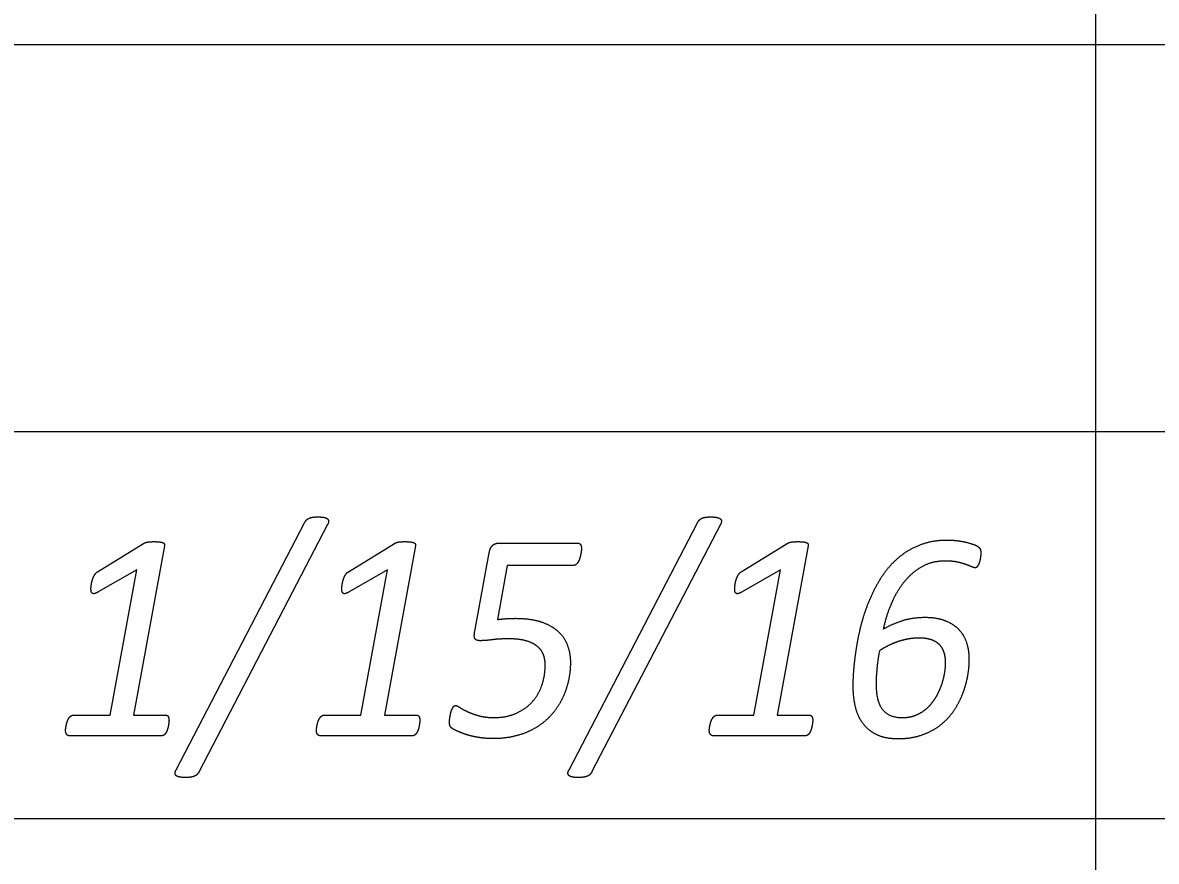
# Model space of a CAD drawing. Extents: x -14196 to 143, y -6096 to 28.
# Drawn here: x 82.401 to 83.134, y -5.856 to -5.315 of the extents above; entities that cross this region are included whole.
import ezdxf

# ---------------------------------------------------------------- set-up
doc = ezdxf.new("R2010")
doc.units = 0
doc.layers.add('RS_Raster1', color=7, linetype='Continuous')
doc.layers.add('SH_Text', color=7, linetype='Continuous')

msp = doc.modelspace()

# ---------------------------------------------------------------- linework, layer by layer
at = {"layer": 'RS_Raster1'}
for p, q in [((83.09453, -8.32886), (83.09453, -4.30794)), ((81.09453, -5.32886), (94.54453, -5.32886)), ((81.09453, -5.57886), (94.54453, -5.57886)), ((81.09453, -5.82886), (94.54453, -5.82886))]:
    msp.add_line(p, q, dxfattribs=at)
at = {"layer": 'SH_Text'}
for p, q in [((82.50038, -5.7973), (82.58331, -5.63783)), ((82.59821, -5.63898), (82.51517, -5.79845)), ((82.75424, -5.7973), (82.83717, -5.63783)), ((82.85207, -5.63898), (82.76904, -5.79845)), ((82.44954, -5.66942), (82.47929, -5.6511)), ((82.61162, -5.66942), (82.64137, -5.6511)), ((82.70901, -5.65089), (82.75975, -5.65089)), ((82.86549, -5.66942), (82.89524, -5.6511)), ((82.69327, -5.70784), (82.70263, -5.65714)), ((82.75511, -5.72794), (82.75511, -5.72794)), ((82.99731, -5.72801), (82.99731, -5.72801)), ((83.01286, -5.72593), (83.01286, -5.72593)), ((82.49573, -5.7655), (82.49573, -5.7655)), ((82.65781, -5.7655), (82.65781, -5.7655)), ((82.91168, -5.7655), (82.91168, -5.7655)), ((82.49114, -5.7753), (82.43127, -5.7753)), ((82.65322, -5.7753), (82.59334, -5.7753)), ((82.90708, -5.7753), (82.84721, -5.7753))]:
    msp.add_line(p, q, dxfattribs=at)
for points in [[(82.49284, -5.65264), (82.47284, -5.76204), (82.49352, -5.76204)], [(82.65492, -5.65264), (82.63492, -5.76204), (82.6556, -5.76204)], [(82.90878, -5.65264), (82.88879, -5.76204), (82.90947, -5.76204)], [(82.43376, -5.76204), (82.45763, -5.76204), (82.47487, -5.66826), (82.45005, -5.68246)], [(82.59584, -5.76204), (82.61971, -5.76204), (82.63695, -5.66826), (82.61213, -5.68246)], [(82.75709, -5.66533), (82.7143, -5.66533), (82.70794, -5.70025)], [(82.8497, -5.76204), (82.87357, -5.76204), (82.89081, -5.66826), (82.86599, -5.68246)]]:
    msp.add_lwpolyline(points, dxfattribs=at)
for points in [[(82.58331, -5.63783), (82.58393, -5.63658), (82.58468, -5.63586)], [(82.58468, -5.63586), (82.58543, -5.63514), (82.58644, -5.63471)], [(82.58644, -5.63471), (82.58746, -5.63427), (82.58887, -5.63413)], [(82.58887, -5.63413), (82.59028, -5.63399), (82.59214, -5.63399)], [(82.59214, -5.63399), (82.59446, -5.63399), (82.59598, -5.63432)], [(82.59598, -5.63432), (82.5975, -5.63466), (82.59816, -5.63524)], [(82.59816, -5.63524), (82.59883, -5.63581), (82.59883, -5.63677)], [(82.59883, -5.63677), (82.59883, -5.63774), (82.59821, -5.63898)], [(82.83717, -5.63783), (82.83779, -5.63658), (82.83854, -5.63586)], [(82.83854, -5.63586), (82.83929, -5.63514), (82.84031, -5.63471)], [(82.84031, -5.63471), (82.84132, -5.63427), (82.84274, -5.63413)], [(82.84274, -5.63413), (82.84415, -5.63399), (82.846, -5.63399)], [(82.846, -5.63399), (82.84832, -5.63399), (82.84984, -5.63432)], [(82.84984, -5.63432), (82.85136, -5.63466), (82.85203, -5.63524)], [(82.85203, -5.63524), (82.85269, -5.63581), (82.85269, -5.63677)], [(82.85269, -5.63677), (82.85269, -5.63774), (82.85207, -5.63898)], [(82.47929, -5.6511), (82.47974, -5.65081), (82.48031, -5.65062)], [(82.48031, -5.65062), (82.48089, -5.65043), (82.48169, -5.65024)], [(82.48169, -5.65024), (82.48249, -5.65004), (82.4836, -5.65)], [(82.4836, -5.65), (82.48471, -5.64995), (82.48622, -5.64995)], [(82.48622, -5.64995), (82.48842, -5.64995), (82.48979, -5.65014)], [(82.48979, -5.65014), (82.49116, -5.65033), (82.49191, -5.65067)], [(82.49191, -5.65067), (82.49266, -5.65101), (82.49279, -5.65154)], [(82.49279, -5.65154), (82.49293, -5.65207), (82.49284, -5.65264)], [(82.64137, -5.6511), (82.64182, -5.65081), (82.64239, -5.65062)], [(82.64239, -5.65062), (82.64297, -5.65043), (82.64377, -5.65024)], [(82.64377, -5.65024), (82.64457, -5.65004), (82.64568, -5.65)], [(82.64568, -5.65), (82.64679, -5.64995), (82.6483, -5.64995)], [(82.6483, -5.64995), (82.6505, -5.64995), (82.65187, -5.65014)], [(82.65187, -5.65014), (82.65324, -5.65033), (82.65399, -5.65067)], [(82.65399, -5.65067), (82.65474, -5.65101), (82.65487, -5.65154)], [(82.65487, -5.65154), (82.65501, -5.65207), (82.65492, -5.65264)], [(82.70263, -5.65714), (82.70316, -5.65397), (82.7048, -5.65243)], [(82.7048, -5.65243), (82.70644, -5.65089), (82.70901, -5.65089)], [(82.75975, -5.65089), (82.76099, -5.65089), (82.76161, -5.65175)], [(82.76161, -5.65175), (82.76223, -5.65262), (82.76223, -5.65445)], [(82.76223, -5.65445), (82.76223, -5.65512), (82.7621, -5.65618)], [(82.89524, -5.6511), (82.89568, -5.65081), (82.89626, -5.65062)], [(82.89626, -5.65062), (82.89683, -5.65043), (82.89763, -5.65024)], [(82.89763, -5.65024), (82.89843, -5.65004), (82.89954, -5.65)], [(82.89954, -5.65), (82.90065, -5.64995), (82.90216, -5.64995)], [(82.90216, -5.64995), (82.90437, -5.64995), (82.90574, -5.65014)], [(82.90574, -5.65014), (82.9071, -5.65033), (82.90785, -5.65067)], [(82.90785, -5.65067), (82.9086, -5.65101), (82.90874, -5.65154)], [(82.90874, -5.65154), (82.90887, -5.65207), (82.90878, -5.65264)], [(82.98045, -5.65235), (82.97244, -5.65557), (82.9663, -5.66101)], [(82.99845, -5.64913), (82.98845, -5.64913), (82.98045, -5.65235)], [(83.00887, -5.65009), (83.00421, -5.64913), (82.99845, -5.64913)], [(83.01689, -5.65239), (83.01352, -5.65105), (83.00887, -5.65009)], [(83.01977, -5.65436), (83.01902, -5.65336), (83.01689, -5.65239)], [(83.02052, -5.6571), (83.02052, -5.65537), (83.01977, -5.65436)], [(82.76104, -5.66095), (82.76064, -5.66215), (82.76011, -5.66311)], [(82.7617, -5.65849), (82.76143, -5.65974), (82.76104, -5.66095)], [(82.7621, -5.65618), (82.76197, -5.65724), (82.7617, -5.65849)], [(82.9663, -5.66101), (82.96015, -5.66645), (82.95564, -5.67361)], [(82.98245, -5.66594), (82.98899, -5.66227), (82.9973, -5.66227)], [(82.9973, -5.66227), (83.00164, -5.66227), (83.00487, -5.66295)], [(83.01967, -5.66277), (83.01999, -5.66172), (83.02017, -5.66066)], [(83.02017, -5.66066), (83.02034, -5.6596), (83.02043, -5.65869)], [(83.02043, -5.65869), (83.02052, -5.65778), (83.02052, -5.6571)], [(82.44751, -5.67162), (82.44831, -5.67018), (82.44954, -5.66942)], [(82.60959, -5.67162), (82.61039, -5.67018), (82.61162, -5.66942)], [(82.75882, -5.6647), (82.75807, -5.66533), (82.75709, -5.66533)], [(82.76011, -5.66311), (82.75958, -5.66407), (82.75882, -5.6647)], [(82.86346, -5.67162), (82.86425, -5.67018), (82.86549, -5.66942)], [(82.971, -5.67567), (82.9759, -5.6696), (82.98245, -5.66594)], [(83.00487, -5.66295), (83.0081, -5.66363), (83.0104, -5.66444)], [(83.0104, -5.66444), (83.0127, -5.66526), (83.01415, -5.66594)], [(83.01415, -5.66594), (83.01561, -5.66662), (83.01659, -5.66662)], [(83.01659, -5.66662), (83.01739, -5.66662), (83.01797, -5.66609)], [(83.01797, -5.66609), (83.01856, -5.66556), (83.01896, -5.6647)], [(83.01896, -5.6647), (83.01936, -5.66383), (83.01967, -5.66277)], [(82.44553, -5.67781), (82.44575, -5.67623), (82.44623, -5.67465)], [(82.44623, -5.67465), (82.44672, -5.67306), (82.44751, -5.67162)], [(82.60761, -5.67781), (82.60783, -5.67623), (82.60831, -5.67465)], [(82.60831, -5.67465), (82.6088, -5.67306), (82.60959, -5.67162)], [(82.86147, -5.67781), (82.86169, -5.67623), (82.86218, -5.67465)], [(82.86218, -5.67465), (82.86266, -5.67306), (82.86346, -5.67162)], [(82.95564, -5.67361), (82.95113, -5.68078), (82.9479, -5.68862)], [(82.96268, -5.68969), (82.96609, -5.68174), (82.971, -5.67567)], [(82.44531, -5.68045), (82.44531, -5.67939), (82.44553, -5.67781)], [(82.44553, -5.68237), (82.44531, -5.6816), (82.44531, -5.68045)], [(82.44632, -5.68342), (82.44575, -5.68313), (82.44553, -5.68237)], [(82.44777, -5.68347), (82.44689, -5.68371), (82.44632, -5.68342)], [(82.45005, -5.68246), (82.44864, -5.68323), (82.44777, -5.68347)], [(82.60739, -5.68045), (82.60739, -5.67939), (82.60761, -5.67781)], [(82.60761, -5.68237), (82.60739, -5.6816), (82.60739, -5.68045)], [(82.6084, -5.68342), (82.60783, -5.68313), (82.60761, -5.68237)], [(82.60984, -5.68347), (82.60897, -5.68371), (82.6084, -5.68342)], [(82.61213, -5.68246), (82.61072, -5.68323), (82.60984, -5.68347)], [(82.86125, -5.68045), (82.86125, -5.67939), (82.86147, -5.67781)], [(82.86147, -5.68237), (82.86125, -5.6816), (82.86125, -5.68045)], [(82.86226, -5.68342), (82.86169, -5.68313), (82.86147, -5.68237)], [(82.86371, -5.68347), (82.86283, -5.68371), (82.86226, -5.68342)], [(82.86599, -5.68246), (82.86459, -5.68323), (82.86371, -5.68347)], [(82.9479, -5.68862), (82.94467, -5.69646), (82.94268, -5.70449)], [(82.95742, -5.70641), (82.95928, -5.69764), (82.96268, -5.68969)], [(82.70794, -5.70025), (82.71104, -5.69986), (82.71365, -5.69967)], [(82.71365, -5.69967), (82.71626, -5.69948), (82.71954, -5.69948)], [(82.71954, -5.69948), (82.72927, -5.69948), (82.73604, -5.70174)], [(82.73604, -5.70174), (82.74281, -5.704), (82.74705, -5.70785)], [(82.94268, -5.70449), (82.94069, -5.71253), (82.93958, -5.71989)], [(82.96922, -5.70122), (82.96255, -5.70343), (82.95742, -5.70641)], [(82.98428, -5.69901), (82.97589, -5.69901), (82.96922, -5.70122)], [(82.99737, -5.70113), (82.992, -5.69901), (82.98428, -5.69901)], [(83.0062, -5.70685), (83.00274, -5.70324), (82.99737, -5.70113)], [(82.69344, -5.71266), (82.69265, -5.71141), (82.69327, -5.70784)], [(82.69662, -5.71392), (82.69424, -5.71392), (82.69344, -5.71266)], [(82.70445, -5.71333), (82.70007, -5.71392), (82.69662, -5.71392)], [(82.7152, -5.71274), (82.70883, -5.71274), (82.70445, -5.71333)], [(82.72652, -5.71404), (82.72201, -5.71274), (82.7152, -5.71274)], [(82.74705, -5.70785), (82.7513, -5.71169), (82.7532, -5.71693)], [(82.96696, -5.71431), (82.97023, -5.7132), (82.97364, -5.71262)], [(82.97364, -5.71262), (82.97704, -5.71204), (82.98031, -5.71204)], [(82.98031, -5.71204), (82.98485, -5.71204), (82.98814, -5.71315)], [(82.98814, -5.71315), (82.99143, -5.71425), (82.99344, -5.71637)], [(83.01126, -5.71536), (83.00966, -5.71045), (83.0062, -5.70685)], [(82.73381, -5.71765), (82.73102, -5.71534), (82.72652, -5.71404)], [(82.7377, -5.72304), (82.73659, -5.71996), (82.73381, -5.71765)], [(82.7532, -5.71693), (82.75511, -5.72217), (82.75511, -5.72794)], [(82.93958, -5.71989), (82.93848, -5.72725), (82.93804, -5.73321)], [(82.95331, -5.73218), (82.95379, -5.7268), (82.95503, -5.72016)], [(82.95503, -5.72016), (82.95768, -5.71842), (82.96069, -5.71692)], [(82.96069, -5.71692), (82.96369, -5.71542), (82.96696, -5.71431)], [(82.99344, -5.71637), (82.99544, -5.71848), (82.99637, -5.72147)], [(83.01286, -5.72593), (83.01286, -5.72026), (83.01126, -5.71536)], [(82.7388, -5.72948), (82.7388, -5.72612), (82.7377, -5.72304)], [(82.75511, -5.72794), (82.75511, -5.7341), (82.75373, -5.74016)], [(82.99637, -5.72147), (82.99731, -5.72445), (82.99731, -5.72801)], [(82.99731, -5.72801), (82.99731, -5.73176), (82.99655, -5.73585)], [(83.01175, -5.73713), (83.01286, -5.73122), (83.01286, -5.72593)], [(82.73677, -5.74243), (82.7388, -5.73632), (82.7388, -5.72948)], [(82.93804, -5.73321), (82.93759, -5.73918), (82.93759, -5.74293)], [(82.95282, -5.74189), (82.95282, -5.73757), (82.95331, -5.73218)], [(82.73062, -5.75321), (82.73473, -5.74854), (82.73677, -5.74243)], [(82.75373, -5.74016), (82.75236, -5.74622), (82.74966, -5.7517)], [(82.93759, -5.74293), (82.93759, -5.75043), (82.93914, -5.75673)], [(82.9571, -5.75876), (82.95282, -5.75371), (82.95282, -5.74189)], [(82.99655, -5.73585), (82.9958, -5.73994), (82.99429, -5.74393)], [(83.00838, -5.74872), (83.01064, -5.74305), (83.01175, -5.73713)], [(82.99429, -5.74393), (82.99278, -5.74792), (82.99051, -5.75153)], [(83.00257, -5.75954), (83.00612, -5.75439), (83.00838, -5.74872)], [(82.6786, -5.75823), (82.67903, -5.75717), (82.67961, -5.75649)], [(82.67961, -5.75649), (82.68018, -5.75582), (82.68096, -5.75582)], [(82.68096, -5.75582), (82.68185, -5.75582), (82.68362, -5.75703)], [(82.68362, -5.75703), (82.68539, -5.75824), (82.68835, -5.75964)], [(82.72027, -5.76072), (82.72651, -5.75788), (82.73062, -5.75321)], [(82.74966, -5.7517), (82.74697, -5.75718), (82.74281, -5.76184)], [(82.93914, -5.75673), (82.94069, -5.76304), (82.94422, -5.76756)], [(82.99051, -5.75153), (82.98825, -5.75514), (82.98514, -5.75788)], [(82.43, -5.76617), (82.4304, -5.76502), (82.43093, -5.76415)], [(82.43093, -5.76415), (82.43146, -5.76329), (82.43217, -5.76266)], [(82.43217, -5.76266), (82.43287, -5.76204), (82.43376, -5.76204)], [(82.49352, -5.76204), (82.49476, -5.76204), (82.49525, -5.76295)], [(82.49525, -5.76295), (82.49573, -5.76387), (82.49573, -5.7655)], [(82.59208, -5.76617), (82.59248, -5.76502), (82.59301, -5.76415)], [(82.59301, -5.76415), (82.59354, -5.76329), (82.59425, -5.76266)], [(82.59425, -5.76266), (82.59495, -5.76204), (82.59584, -5.76204)], [(82.6556, -5.76204), (82.65684, -5.76204), (82.65733, -5.76295)], [(82.65733, -5.76295), (82.65781, -5.76387), (82.65781, -5.7655)], [(82.67702, -5.76512), (82.6771, -5.76411), (82.67732, -5.76291)], [(82.67732, -5.76291), (82.67754, -5.7617), (82.67785, -5.7605)], [(82.67785, -5.7605), (82.67816, -5.75929), (82.6786, -5.75823)], [(82.68835, -5.75964), (82.69131, -5.76105), (82.6956, -5.76231)], [(82.6956, -5.76231), (82.69989, -5.76356), (82.70582, -5.76356)], [(82.70582, -5.76356), (82.71404, -5.76356), (82.72027, -5.76072)], [(82.74281, -5.76184), (82.73865, -5.76651), (82.73307, -5.76992)], [(82.84594, -5.76617), (82.84634, -5.76502), (82.84687, -5.76415)], [(82.84687, -5.76415), (82.8474, -5.76329), (82.84811, -5.76266)], [(82.84811, -5.76266), (82.84882, -5.76204), (82.8497, -5.76204)], [(82.90947, -5.76204), (82.91071, -5.76204), (82.91119, -5.76295)], [(82.91119, -5.76295), (82.91168, -5.76387), (82.91168, -5.7655)], [(82.96951, -5.7638), (82.96139, -5.7638), (82.9571, -5.75876)], [(82.97812, -5.76221), (82.97422, -5.7638), (82.96951, -5.7638)], [(82.98514, -5.75788), (82.98203, -5.76062), (82.97812, -5.76221)], [(82.99389, -5.76862), (82.99903, -5.76468), (83.00257, -5.75954)], [(82.42889, -5.77175), (82.42889, -5.77127), (82.42903, -5.77035)], [(82.42955, -5.77434), (82.42889, -5.77338), (82.42889, -5.77175)], [(82.42903, -5.77035), (82.42916, -5.76944), (82.42938, -5.76838)], [(82.42938, -5.76838), (82.4296, -5.76732), (82.43, -5.76617)], [(82.49467, -5.77136), (82.49432, -5.77242), (82.49379, -5.77333)], [(82.49525, -5.7692), (82.49503, -5.7703), (82.49467, -5.77136)], [(82.4956, -5.76708), (82.49547, -5.76809), (82.49525, -5.7692)], [(82.49573, -5.7655), (82.49573, -5.76608), (82.4956, -5.76708)], [(82.59097, -5.77175), (82.59097, -5.77127), (82.59111, -5.77035)], [(82.59163, -5.77434), (82.59097, -5.77338), (82.59097, -5.77175)], [(82.59111, -5.77035), (82.59124, -5.76944), (82.59146, -5.76838)], [(82.59146, -5.76838), (82.59168, -5.76732), (82.59208, -5.76617)], [(82.65675, -5.77136), (82.6564, -5.77242), (82.65587, -5.77333)], [(82.65733, -5.7692), (82.65711, -5.7703), (82.65675, -5.77136)], [(82.65768, -5.76708), (82.65755, -5.76809), (82.65733, -5.7692)], [(82.65781, -5.7655), (82.65781, -5.76608), (82.65768, -5.76708)], [(82.67693, -5.76672), (82.67693, -5.76614), (82.67702, -5.76512)], [(82.67749, -5.76927), (82.67693, -5.76826), (82.67693, -5.76672)], [(82.67928, -5.77096), (82.67806, -5.77028), (82.67749, -5.76927)], [(82.68419, -5.77326), (82.6814, -5.77211), (82.67928, -5.77096)], [(82.73307, -5.76992), (82.7275, -5.77333), (82.72047, -5.77526)], [(82.84484, -5.77175), (82.84484, -5.77127), (82.84497, -5.77035)], [(82.8455, -5.77434), (82.84484, -5.77338), (82.84484, -5.77175)], [(82.84497, -5.77035), (82.8451, -5.76944), (82.84532, -5.76838)], [(82.84532, -5.76838), (82.84555, -5.76732), (82.84594, -5.76617)], [(82.91062, -5.77136), (82.91026, -5.77242), (82.90973, -5.77333)], [(82.91119, -5.7692), (82.91097, -5.7703), (82.91062, -5.77136)], [(82.91155, -5.76708), (82.91141, -5.76809), (82.91119, -5.7692)], [(82.91168, -5.7655), (82.91168, -5.76608), (82.91155, -5.76708)], [(82.94422, -5.76756), (82.94776, -5.77208), (82.95328, -5.77463)], [(82.98205, -5.77487), (82.98875, -5.77256), (82.99389, -5.76862)], [(82.43127, -5.7753), (82.43021, -5.7753), (82.42955, -5.77434)], [(82.4926, -5.77477), (82.49193, -5.7753), (82.49114, -5.7753)], [(82.49379, -5.77333), (82.49326, -5.77425), (82.4926, -5.77477)], [(82.59334, -5.7753), (82.59229, -5.7753), (82.59163, -5.77434)], [(82.65467, -5.77477), (82.65401, -5.7753), (82.65322, -5.7753)], [(82.65587, -5.77333), (82.65534, -5.77425), (82.65467, -5.77477)], [(82.69025, -5.77527), (82.68697, -5.7744), (82.68419, -5.77326)], [(82.69724, -5.77665), (82.69352, -5.77613), (82.69025, -5.77527)], [(82.70485, -5.77718), (82.70095, -5.77718), (82.69724, -5.77665)], [(82.72047, -5.77526), (82.71343, -5.77718), (82.70485, -5.77718)], [(82.84721, -5.7753), (82.84616, -5.7753), (82.8455, -5.77434)], [(82.90854, -5.77477), (82.90788, -5.7753), (82.90708, -5.7753)], [(82.90973, -5.77333), (82.9092, -5.77425), (82.90854, -5.77477)], [(82.95328, -5.77463), (82.95881, -5.77718), (82.96685, -5.77718)], [(82.96685, -5.77718), (82.97536, -5.77718), (82.98205, -5.77487)], [(82.50025, -5.801), (82.49958, -5.80037), (82.49963, -5.79946)], [(82.49963, -5.79946), (82.49967, -5.79855), (82.50038, -5.7973)], [(82.50242, -5.80196), (82.50091, -5.80162), (82.50025, -5.801)], [(82.51199, -5.80153), (82.51093, -5.80191), (82.50956, -5.8021)], [(82.5138, -5.80042), (82.51305, -5.80114), (82.51199, -5.80153)], [(82.51517, -5.79845), (82.51455, -5.7997), (82.5138, -5.80042)], [(82.75349, -5.79946), (82.75354, -5.79855), (82.75424, -5.7973)], [(82.75411, -5.801), (82.75345, -5.80037), (82.75349, -5.79946)], [(82.75629, -5.80196), (82.75478, -5.80162), (82.75411, -5.801)], [(82.76585, -5.80153), (82.76479, -5.80191), (82.76342, -5.8021)], [(82.76767, -5.80042), (82.76691, -5.80114), (82.76585, -5.80153)], [(82.76904, -5.79845), (82.76842, -5.7997), (82.76767, -5.80042)], [(82.50633, -5.8023), (82.50393, -5.8023), (82.50242, -5.80196)], [(82.50956, -5.8021), (82.50819, -5.8023), (82.50633, -5.8023)], [(82.7602, -5.8023), (82.7578, -5.8023), (82.75629, -5.80196)], [(82.76342, -5.8021), (82.76205, -5.8023), (82.7602, -5.8023)]]:
    msp.add_open_spline(points, degree=2, dxfattribs=at)

doc.saveas('drawing.dxf')
